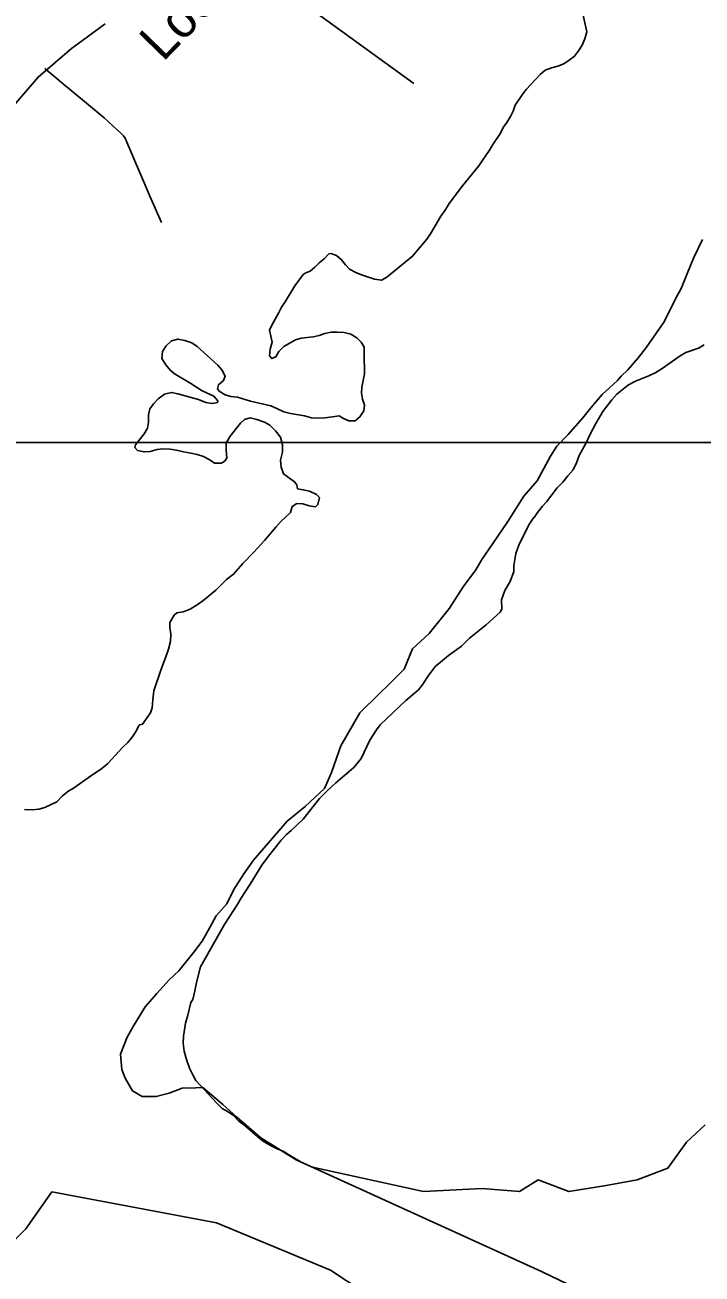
# Model space of a CAD drawing. Extents: x 2290055 to 2389491, y 66597 to 237875.
# Drawn here: x 2367869 to 2369595, y 183444 to 186629 of the extents above; entities that cross this region are included whole.
import ezdxf

# ---------------------------------------------------------------- set-up
doc = ezdxf.new("R2010")
doc.units = 0
for name, color, linetype in [('Exist Hydrographic Creek Single Shore', 7, 'Continuous'), ('Exist Hydrographic Island Shore', 7, 'Continuous'), ('Exist Hydrographic River Shore', 7, 'Continuous'), ('Exist Road Non-System Type 51', 7, 'Continuous'), ('Exist Road Secondary Type 51 Attributed', 7, 'Continuous'), ('Exist Road Secondary Type 51 Label', 7, 'Continuous'), ('Map Preparation Inset Cut Line', 7, 'Continuous')]:
    doc.layers.add(name, color=color, linetype=linetype)

msp = doc.modelspace()

# ---------------------------------------------------------------- linework, layer by layer
at = {"layer": 'Exist Hydrographic Creek Single Shore'}
for points in [[(2368112.7, 184004.5), (2368129.7, 184047.5), (2368145.5, 184074.7), (2368175.8, 184124.9), (2368205.8, 184159.4), (2368236.5, 184193.6), (2368261.3, 184217.1), (2368299.7, 184264.5), (2368321, 184292.8), (2368336.2, 184320), (2368356.5, 184356.9), (2368383.8, 184387.8), (2368401.8, 184424.6), (2368427.4, 184464.2), (2368452, 184498.9), (2368538, 184598.8), (2368583.5, 184636.1), (2368632.7, 184682.1), (2368650.5, 184722.2), (2368663, 184759.3), (2368674.7, 184790.9), (2368722.9, 184874.5), (2368771.7, 184923.4), (2368796.9, 184946.9), (2368835.5, 184986), (2368857.2, 185037.7), (2368899.5, 185076.8), (2368951.3, 185141.8), (2368986.2, 185196.3), (2369018.2, 185239.5), (2369034, 185265.4), (2369061.5, 185306.2), (2369100.4, 185362.7), (2369140.4, 185427.5), (2369174.4, 185466.5), (2369208.7, 185529.3), (2369225.1, 185554.6), (2369254, 185584), (2369290.7, 185626.9), (2369311.4, 185652.2), (2369340.7, 185686.4), (2369379.5, 185722.3), (2369388.9, 185733.4), (2369405.7, 185749.7), (2369432.6, 185780.6), (2369453.5, 185807.2), (2369498, 185872.1), (2369527.5, 185930.3), (2369542.1, 185956.6), (2369567.5, 186019.8), (2369574.7, 186037.6), (2369596.4, 186081.9)], [(2369898.3, 183281.2), (2369529.8, 183284.3), (2369185.4, 183450.4), (2368560.7, 183734.5), (2368470.3, 183790.8), (2368409.2, 183843.7), (2368373.7, 183876.2), (2368322.7, 183919.3), (2368305, 183918.4), (2368270, 183917.2), (2368236.7, 183905.1), (2368203.7, 183896.3), (2368168.5, 183896), (2368143.2, 183910.4), (2368124.6, 183942.8), (2368116.6, 183965.1), (2368112.7, 184004.5)], [(2367687.4, 183393.8), (2367749.9, 183454.8), (2367821.5, 183508), (2367871.9, 183559.3), (2367937.8, 183653.4)], [(2367937.8, 183653.4), (2368357.8, 183574.3), (2368647.7, 183453.4), (2368895.4, 183290.3)]]:
    msp.add_lwpolyline(points, dxfattribs=at)
at = {"layer": 'Exist Hydrographic Island Shore'}
for points in [[(2369106, 185209.3), (2369115.2, 185235.3), (2369115.7, 185250.5), (2369120.7, 185281.2), (2369129, 185304.6), (2369155, 185356.6), (2369165.7, 185372.3), (2369167.2, 185373.1), (2369175.7, 185385.6), (2369188, 185401.4), (2369198.2, 185412.7), (2369225.7, 185448.8), (2369240.5, 185463.2), (2369253, 185479.3), (2369266.7, 185494.5), (2369275.2, 185512.5), (2369282, 185531.1), (2369299.7, 185563.5), (2369308.7, 185583.2), (2369324, 185612.1), (2369342.5, 185643.1), (2369364.7, 185672.6), (2369378, 185687.6), (2369407.2, 185710.8), (2369425, 185720.7), (2369459.5, 185733.7), (2369477, 185742.6), (2369493.5, 185752.7), (2369539.5, 185784.8), (2369554, 185793.1), (2369586, 185804.7), (2369600, 185813)], [(2369602.5, 183824.3), (2369555.2, 183780), (2369508, 183713.5), (2369429.2, 183683.9), (2369350.2, 183669.1), (2369255.7, 183654.3), (2369177, 183683.9), (2369129.7, 183654.3), (2369035, 183661.7), (2368885.2, 183654.3), (2368602.5, 183715.8), (2368575, 183728), (2368542.2, 183747.3), (2368529.2, 183756.4), (2368512.2, 183762.5), (2368495, 183771.1), (2368476.7, 183782.7), (2368462.5, 183793.6), (2368430.2, 183821.2), (2368414.5, 183833.7), (2368400.5, 183848), (2368387, 183857.3), (2368372.2, 183866.1), (2368357.2, 183880.4), (2368305.2, 183937.4), (2368297.2, 183951.6), (2368289, 183969), (2368281, 183991), (2368275, 184011.8), (2368273, 184032), (2368273.5, 184049.8), (2368278.7, 184083.7), (2368284.7, 184103.8), (2368292.2, 184136.1), (2368297, 184143.5), (2368302.2, 184165.4), (2368306.2, 184187), (2368316.7, 184227), (2368379, 184336.5), (2368411.7, 184387.9), (2368419.2, 184401.4), (2368443.5, 184438.1), (2368473, 184486.2), (2368490, 184509.5), (2368522.5, 184550), (2368535.7, 184564.7), (2368548.2, 184574.5), (2368578.7, 184603.4), (2368620.2, 184656.3), (2368638.7, 184675.1), (2368661.7, 184696.6), (2368707.5, 184735.7), (2368726, 184758.1), (2368748.7, 184805.2), (2368765.5, 184831.7), (2368775, 184843.9), (2368839.7, 184906.1), (2368872.5, 184933.5), (2368882, 184945.5), (2368897.7, 184970), (2368915.5, 184993.4), (2368923.5, 185000), (2368949.2, 185020.7), (2368982.2, 185044.9), (2369002.5, 185065.1), (2369045, 185099.5), (2369080.2, 185131), (2369085, 185139), (2369084.2, 185163), (2369092, 185186.6), (2369106, 185209.3)]]:
    msp.add_lwpolyline(points, dxfattribs=at)
at = {"layer": 'Exist Hydrographic River Shore'}
for points in [[(2369242.5, 186529.4), (2369256.2, 186538.7), (2369269.7, 186549.2), (2369280, 186562.4), (2369289.7, 186577.4), (2369296, 186593.4), (2369301, 186611.1), (2369291.2, 186657.3)], [(2368294.7, 185817.8), (2368308, 185808.6), (2368361.2, 185761.6), (2368371.2, 185749.7), (2368379.7, 185732.8), (2368375.5, 185721.9), (2368363, 185711.3), (2368360, 185700.6), (2368364.2, 185694.7), (2368379.5, 185685.5), (2368394, 185681.2), (2368410.7, 185679.6), (2368444.2, 185669.4), (2368495.7, 185657.2), (2368512.7, 185650), (2368529, 185642), (2368546.2, 185637.6), (2368581.7, 185632.1), (2368599.5, 185626.9), (2368618, 185626.2), (2368633.2, 185627.2), (2368653, 185629.1), (2368670.5, 185632), (2368681, 185624.9), (2368695, 185619), (2368710.5, 185619.3), (2368723, 185629.3), (2368733, 185644.4), (2368734.7, 185659.6), (2368729.5, 185674.4), (2368727, 185690), (2368728.2, 185705.3), (2368734.5, 185739.3), (2368733.5, 185790.6), (2368734.2, 185807), (2368726, 185819.6), (2368715, 185830.5), (2368700, 185840.2), (2368682.5, 185844.7), (2368666, 185845.5), (2368649.5, 185845.2), (2368633.7, 185841.8), (2368619, 185836.8), (2368604.2, 185833.2), (2368573.5, 185829.9), (2368558.5, 185825.5), (2368529.5, 185808.8), (2368516.5, 185795.9), (2368508.7, 185782.3), (2368498.5, 185778), (2368493, 185785.2), (2368494.5, 185801.8), (2368499.5, 185819.5), (2368493, 185850.8), (2368498.5, 185863.5), (2368515.5, 185893.9), (2368523, 185908.9), (2368532.5, 185922.5), (2368557.5, 185963.8), (2368578.7, 185992.8), (2368585, 185996.7), (2368596.5, 186000.5), (2368608, 186010.8), (2368619, 186022.2), (2368631.5, 186032.7), (2368643.5, 186044.7), (2368649.2, 186046.3), (2368663.2, 186040.7), (2368676.5, 186030.2), (2368686.5, 186017.2), (2368696.5, 186005.9), (2368713, 185997.7), (2368727, 185991.8), (2368760.2, 185980.9), (2368778, 185977.8), (2368792, 185986), (2368857.2, 186039.1), (2368893.5, 186082.6), (2368903.2, 186096.4), (2368929.2, 186141.1), (2368940, 186156.4), (2368950.2, 186173.2), (2368984.5, 186218.5), (2369026, 186269.5), (2369034.2, 186282.4), (2369053.2, 186309.1), (2369061.7, 186324), (2369081.2, 186352.8), (2369088.5, 186367.3), (2369097.7, 186380.1), (2369106.5, 186395), (2369113.2, 186408.8), (2369119, 186424.6), (2369136.2, 186450.7), (2369146.7, 186464.3), (2369182, 186502.4), (2369195.2, 186513.7), (2369211, 186519.7), (2369227.2, 186524), (2369242.5, 186529.4)], [(2368216.2, 184986.3), (2368228.2, 185017.3), (2368235.2, 185037.1), (2368240, 185056.5), (2368241, 185075.5), (2368238.7, 185091.9), (2368238.5, 185105.4), (2368249.5, 185123.9), (2368256.7, 185129.6), (2368273, 185131.9), (2368290.5, 185139.3), (2368308.2, 185149.8), (2368323, 185160.5), (2368355.5, 185187.6), (2368383.2, 185214.9), (2368401, 185228), (2368424.7, 185255.9), (2368451.5, 185283.2), (2368479.7, 185313.8), (2368508.5, 185348.4), (2368522, 185363.5), (2368532.7, 185373.1), (2368546.2, 185385.2), (2368550.5, 185400.5), (2368562, 185408.6), (2368577.5, 185407.8), (2368593.7, 185402.5), (2368609.5, 185400.3), (2368615.7, 185405.8), (2368620, 185423.5), (2368612.5, 185431.2), (2368594.5, 185439.9), (2368578.5, 185443.7), (2368564.2, 185445.6), (2368562.2, 185456), (2368556.7, 185463.9), (2368528.2, 185483.7), (2368522.2, 185501), (2368521, 185519.2), (2368525.5, 185539.4), (2368525.7, 185558.4), (2368521, 185577.8), (2368507.7, 185593.7), (2368493.5, 185607.8), (2368480.2, 185616.2), (2368460.5, 185622.9), (2368443.2, 185626.5), (2368429, 185623), (2368418.5, 185613.6), (2368392.2, 185580.1), (2368382.5, 185562.2), (2368382.2, 185544.3), (2368383.5, 185525.1), (2368378.7, 185516.1), (2368369.7, 185511.3), (2368352.2, 185511.6), (2368338.5, 185520.4), (2368324, 185528.2), (2368308.2, 185533.6), (2368292.2, 185537.2), (2368273.7, 185540), (2368255.5, 185544.7), (2368239.5, 185546.9), (2368221.7, 185547.9), (2368206.7, 185546.3), (2368188.5, 185541.4), (2368173, 185539.8), (2368156.5, 185543.7), (2368149, 185551.3), (2368151.5, 185558.4), (2368173.5, 185585.8), (2368181.5, 185600.2), (2368184, 185615.9), (2368184, 185634.3), (2368188, 185650.2), (2368197.7, 185663.6), (2368209, 185675.1), (2368225, 185687.3), (2368243.2, 185691.6), (2368259.2, 185688.2), (2368293, 185679), (2368312, 185673.3), (2368330, 185665.9), (2368346.7, 185663.3), (2368360.5, 185666.4), (2368360.7, 185670), (2368351, 185681.9), (2368321.2, 185695.7), (2368292.5, 185714.2), (2368252.5, 185738.3), (2368240.2, 185747.4), (2368228.2, 185762), (2368218.5, 185778.3), (2368219.5, 185796), (2368229.5, 185810.8), (2368243, 185823), (2368259.2, 185827.6), (2368277, 185824), (2368294.7, 185817.8)], [(2367868.2, 184627.8), (2367888.5, 184627.3), (2367904.7, 184629.1), (2367919.7, 184633.1), (2367950.5, 184647.8), (2367964.2, 184662.6), (2367978.7, 184674.4), (2367993.2, 184682.8), (2368036.2, 184713.6), (2368065, 184733.1), (2368080.5, 184745.4), (2368119, 184787.1), (2368131.5, 184799.3), (2368142.7, 184812.9), (2368152.7, 184828.1), (2368159.2, 184842), (2368162.5, 184844.1), (2368169, 184845.9), (2368189.7, 184874.7), (2368194, 184887.5), (2368195, 184907.8), (2368197.5, 184931), (2368216.2, 184986.3)]]:
    msp.add_lwpolyline(points, dxfattribs=at)
at = {"layer": 'Exist Road Non-System Type 51'}
msp.add_line((2368315.2, 186875.2), (2368860.7, 186479.8), dxfattribs=at)
msp.add_lwpolyline([(2367920.1, 186518), (2367967.5, 186477.6), (2368021.2, 186433.7), (2368070.9, 186391.7), (2368104.1, 186361), (2368112.5, 186353.3), (2368120.8, 186345.6), (2368125, 186339.8), (2368129.4, 186330), (2368191.2, 186184.4), (2368217.5, 186125.4)], dxfattribs=at)
at = {"layer": 'Exist Road Secondary Type 51 Attributed'}
msp.add_lwpolyline([(2368073.8, 186631.5), (2368016, 186588.8), (2367988.4, 186568.7), (2367902.8, 186495.6), (2367814.5, 186392.6)], dxfattribs=at)
at = {"layer": 'Map Preparation Inset Cut Line'}
msp.add_lwpolyline([(2352349.2, 185563.7), (2371494.9, 185563.7), (2371494.9, 192135.8), (2352349.2, 192135.8)], close=True, dxfattribs=at)

# ---------------------------------------------------------------- texts
at = {"layer": 'Exist Road Secondary Type 51 Label'}
msp.add_text('Loop', height=95, rotation=45.8422, dxfattribs=at).set_placement((2368221, 186532.8))

doc.saveas('drawing.dxf')
